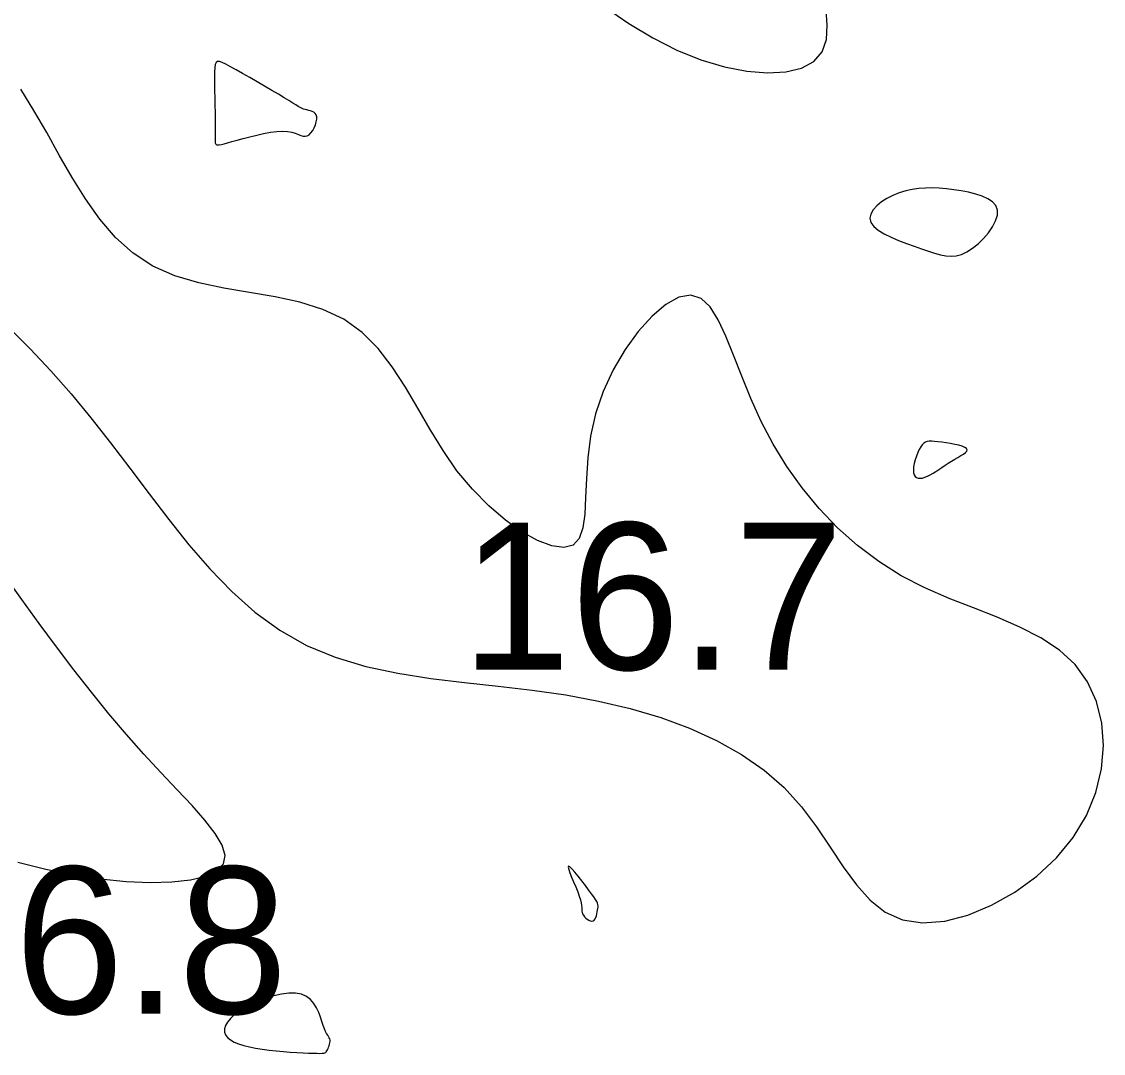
# Model space of a CAD drawing. Extents: x 3040093 to 3056816, y 408076 to 509144.
# Drawn here: x 3046483.64 to 3046520.48, y 434960.72 to 434995.84 of the extents above; entities that cross this region are included whole.
import ezdxf

# ---------------------------------------------------------------- set-up
doc = ezdxf.new("R2010")
doc.units = 0
doc.layers.add('V-CHAN-CONT-EL17', color=7, linetype='Continuous')
doc.layers.add('V-TOPO-SOUN-0610', color=7, linetype='Continuous')

msp = doc.modelspace()

# ---------------------------------------------------------------- linework, layer by layer
at = {"layer": 'V-CHAN-CONT-EL17'}
for points in [[(3046503.519, 434996.318), (3046504.323, 434995.768), (3046505.137, 434995.28), (3046505.957, 434994.866), (3046506.774, 434994.537), (3046507.572, 434994.297), (3046508.332, 434994.148), (3046509.035, 434994.09), (3046509.662, 434994.125), (3046510.195, 434994.255), (3046510.613, 434994.481), (3046510.9, 434994.805), (3046511.044, 434995.223), (3046511.077, 434995.711), (3046511.039, 434996.239)], [(3046483.214, 434985.41), (3046483.935, 434984.704), (3046484.637, 434983.954), (3046485.324, 434983.168), (3046485.998, 434982.349), (3046486.664, 434981.505), (3046487.324, 434980.641), (3046487.984, 434979.764), (3046488.652, 434978.889), (3046489.336, 434978.032), (3046490.047, 434977.211), (3046490.794, 434976.44), (3046491.586, 434975.738), (3046492.432, 434975.121), (3046493.341, 434974.605), (3046494.32, 434974.2), (3046495.36, 434973.892), (3046496.447, 434973.66), (3046497.571, 434973.484), (3046498.717, 434973.342), (3046499.874, 434973.215), (3046501.03, 434973.08), (3046502.172, 434972.919), (3046503.287, 434972.712), (3046504.368, 434972.456), (3046505.403, 434972.148), (3046506.386, 434971.786), (3046507.307, 434971.368), (3046508.156, 434970.894), (3046508.926, 434970.359), (3046509.607, 434969.764), (3046510.196, 434969.111), (3046510.712, 434968.425), (3046511.179, 434967.735), (3046511.621, 434967.07), (3046512.065, 434966.461), (3046512.533, 434965.937), (3046513.05, 434965.528), (3046513.642, 434965.263), (3046514.323, 434965.164), (3046515.073, 434965.224), (3046515.866, 434965.427), (3046516.671, 434965.76), (3046517.461, 434966.205), (3046518.206, 434966.749), (3046518.879, 434967.377), (3046519.451, 434968.072), (3046519.898, 434968.82), (3046520.217, 434969.603), (3046520.41, 434970.4), (3046520.477, 434971.194), (3046520.42, 434971.964), (3046520.24, 434972.693), (3046519.939, 434973.362), (3046519.519, 434973.95), (3046518.983, 434974.447), (3046518.349, 434974.866), (3046517.637, 434975.23), (3046516.866, 434975.561), (3046516.056, 434975.879), (3046515.228, 434976.206), (3046514.401, 434976.565), (3046513.596, 434976.977), (3046512.829, 434977.459), (3046512.105, 434978.006), (3046511.428, 434978.612), (3046510.799, 434979.267), (3046510.222, 434979.965), (3046509.698, 434980.696), (3046509.23, 434981.452), (3046508.82, 434982.225), (3046508.468, 434983.004), (3046508.162, 434983.766), (3046507.886, 434984.485), (3046507.625, 434985.136), (3046507.365, 434985.691), (3046507.089, 434986.126), (3046506.782, 434986.414), (3046506.43, 434986.53), (3046506.023, 434986.456), (3046505.575, 434986.209), (3046505.107, 434985.813), (3046504.64, 434985.294), (3046504.192, 434984.677), (3046503.786, 434983.987), (3046503.442, 434983.249), (3046503.179, 434982.487), (3046503.01, 434981.727), (3046502.917, 434980.987), (3046502.872, 434980.287), (3046502.847, 434979.644), (3046502.817, 434979.077), (3046502.754, 434978.604), (3046502.63, 434978.245), (3046502.419, 434978.017), (3046502.103, 434977.934), (3046501.693, 434977.99), (3046501.211, 434978.171), (3046500.679, 434978.467), (3046500.117, 434978.865), (3046499.547, 434979.353), (3046498.989, 434979.92), (3046498.466, 434980.552), (3046497.991, 434981.238), (3046497.553, 434981.955), (3046497.131, 434982.683), (3046496.708, 434983.399), (3046496.263, 434984.082), (3046495.779, 434984.708), (3046495.234, 434985.257), (3046494.612, 434985.706), (3046493.899, 434986.041), (3046493.111, 434986.285), (3046492.272, 434986.468), (3046491.405, 434986.619), (3046490.532, 434986.769), (3046489.676, 434986.948), (3046488.861, 434987.186), (3046488.11, 434987.514), (3046487.439, 434987.953), (3046486.842, 434988.493), (3046486.305, 434989.116), (3046485.815, 434989.803), (3046485.358, 434990.534), (3046484.923, 434991.292), (3046484.495, 434992.058), (3046484.061, 434992.813), (3046483.614, 434993.542)], [(3046483.516, 434967.227), (3046484.468, 434966.988), (3046485.408, 434966.798), (3046486.324, 434966.658), (3046487.201, 434966.57), (3046488.017, 434966.535), (3046488.754, 434966.553), (3046489.392, 434966.624), (3046489.911, 434966.75), (3046490.293, 434966.931), (3046490.517, 434967.168), (3046490.57, 434967.46), (3046490.468, 434967.807), (3046490.232, 434968.206), (3046489.884, 434968.654), (3046489.445, 434969.151), (3046488.936, 434969.694), (3046488.38, 434970.28), (3046487.798, 434970.909), (3046487.208, 434971.576), (3046486.614, 434972.279), (3046486.019, 434973.013), (3046485.423, 434973.774), (3046484.827, 434974.556), (3046484.234, 434975.356), (3046483.643, 434976.169), (3046483.057, 434976.991)]]:
    msp.add_lwpolyline(points, dxfattribs=at)
for points in [[(3046490.984, 434991.804), (3046491.189, 434991.86), (3046491.413, 434991.919), (3046491.647, 434991.976), (3046491.883, 434992.028), (3046492.114, 434992.069), (3046492.331, 434992.097), (3046492.527, 434992.107), (3046492.695, 434992.097), (3046492.839, 434992.072), (3046492.961, 434992.038), (3046493.064, 434992), (3046493.153, 434991.966), (3046493.231, 434991.942), (3046493.301, 434991.934), (3046493.368, 434991.948), (3046493.433, 434991.989), (3046493.495, 434992.053), (3046493.553, 434992.134), (3046493.603, 434992.227), (3046493.644, 434992.325), (3046493.674, 434992.423), (3046493.689, 434992.516), (3046493.689, 434992.596), (3046493.672, 434992.662), (3046493.639, 434992.712), (3046493.594, 434992.75), (3046493.54, 434992.778), (3046493.48, 434992.799), (3046493.417, 434992.816), (3046493.355, 434992.83), (3046493.296, 434992.844), (3046493.242, 434992.861), (3046493.189, 434992.884), (3046493.131, 434992.913), (3046493.063, 434992.952), (3046492.98, 434993.003), (3046492.876, 434993.067), (3046492.745, 434993.147), (3046492.583, 434993.246), (3046492.385, 434993.364), (3046492.16, 434993.497), (3046491.916, 434993.639), (3046491.663, 434993.786), (3046491.411, 434993.931), (3046491.168, 434994.069), (3046490.946, 434994.195), (3046490.752, 434994.302), (3046490.595, 434994.387), (3046490.472, 434994.447), (3046490.379, 434994.478), (3046490.312, 434994.479), (3046490.266, 434994.447), (3046490.237, 434994.38), (3046490.221, 434994.276), (3046490.214, 434994.132), (3046490.211, 434993.949), (3046490.211, 434993.733), (3046490.214, 434993.495), (3046490.219, 434993.245), (3046490.224, 434992.992), (3046490.229, 434992.746), (3046490.234, 434992.517), (3046490.237, 434992.314), (3046490.237, 434992.146), (3046490.236, 434992.01), (3046490.234, 434991.903), (3046490.233, 434991.821), (3046490.233, 434991.759), (3046490.235, 434991.716), (3046490.24, 434991.685), (3046490.249, 434991.664), (3046490.263, 434991.649), (3046490.287, 434991.641), (3046490.322, 434991.639), (3046490.373, 434991.645), (3046490.443, 434991.659), (3046490.535, 434991.681), (3046490.654, 434991.712), (3046490.803, 434991.753)], [(3046514.52, 434988.023), (3046514.732, 434987.953), (3046514.928, 434987.898), (3046515.113, 434987.863), (3046515.292, 434987.851), (3046515.467, 434987.868), (3046515.645, 434987.916), (3046515.828, 434988.001), (3046516.019, 434988.124), (3046516.212, 434988.279), (3046516.397, 434988.457), (3046516.564, 434988.652), (3046516.704, 434988.854), (3046516.809, 434989.055), (3046516.868, 434989.247), (3046516.872, 434989.422), (3046516.816, 434989.573), (3046516.705, 434989.701), (3046516.548, 434989.808), (3046516.354, 434989.896), (3046516.131, 434989.968), (3046515.888, 434990.027), (3046515.635, 434990.074), (3046515.38, 434990.111), (3046515.131, 434990.141), (3046514.888, 434990.163), (3046514.651, 434990.174), (3046514.418, 434990.172), (3046514.191, 434990.157), (3046513.967, 434990.126), (3046513.746, 434990.078), (3046513.527, 434990.01), (3046513.312, 434989.923), (3046513.107, 434989.817), (3046512.92, 434989.698), (3046512.761, 434989.567), (3046512.637, 434989.429), (3046512.556, 434989.287), (3046512.528, 434989.144), (3046512.56, 434989.004), (3046512.657, 434988.869), (3046512.811, 434988.74), (3046513.012, 434988.618), (3046513.246, 434988.502), (3046513.502, 434988.392), (3046513.769, 434988.289), (3046514.035, 434988.193), (3046514.288, 434988.104)], [(3046514.03, 434980.407), (3046514.064, 434980.352), (3046514.112, 434980.316), (3046514.171, 434980.296), (3046514.24, 434980.293), (3046514.317, 434980.303), (3046514.401, 434980.327), (3046514.489, 434980.363), (3046514.581, 434980.409), (3046514.676, 434980.464), (3046514.774, 434980.526), (3046514.875, 434980.593), (3046514.979, 434980.664), (3046515.085, 434980.736), (3046515.193, 434980.808), (3046515.305, 434980.877), (3046515.417, 434980.944), (3046515.526, 434981.006), (3046515.627, 434981.065), (3046515.714, 434981.12), (3046515.783, 434981.171), (3046515.826, 434981.22), (3046515.84, 434981.265), (3046515.819, 434981.307), (3046515.76, 434981.347), (3046515.668, 434981.383), (3046515.551, 434981.417), (3046515.415, 434981.447), (3046515.269, 434981.474), (3046515.121, 434981.498), (3046514.976, 434981.519), (3046514.844, 434981.536), (3046514.73, 434981.55), (3046514.632, 434981.558), (3046514.549, 434981.558), (3046514.478, 434981.549), (3046514.415, 434981.527), (3046514.36, 434981.49), (3046514.308, 434981.437), (3046514.258, 434981.366), (3046514.208, 434981.274), (3046514.159, 434981.166), (3046514.113, 434981.048), (3046514.073, 434980.925), (3046514.04, 434980.801), (3046514.017, 434980.682), (3046514.007, 434980.574), (3046514.011, 434980.48)], [(3046502.77, 434965.419), (3046502.807, 434965.37), (3046502.852, 434965.324), (3046502.901, 434965.283), (3046502.953, 434965.251), (3046503.005, 434965.229), (3046503.055, 434965.221), (3046503.099, 434965.228), (3046503.137, 434965.253), (3046503.169, 434965.294), (3046503.195, 434965.345), (3046503.216, 434965.405), (3046503.232, 434965.469), (3046503.245, 434965.534), (3046503.255, 434965.596), (3046503.263, 434965.652), (3046503.269, 434965.7), (3046503.271, 434965.743), (3046503.266, 434965.785), (3046503.251, 434965.831), (3046503.225, 434965.886), (3046503.184, 434965.955), (3046503.126, 434966.042), (3046503.049, 434966.152), (3046502.95, 434966.286), (3046502.837, 434966.437), (3046502.716, 434966.594), (3046502.596, 434966.746), (3046502.482, 434966.882), (3046502.384, 434966.991), (3046502.308, 434967.064), (3046502.262, 434967.088), (3046502.251, 434967.057), (3046502.27, 434966.977), (3046502.312, 434966.86), (3046502.371, 434966.715), (3046502.439, 434966.553), (3046502.51, 434966.385), (3046502.576, 434966.22), (3046502.631, 434966.071), (3046502.669, 434965.944), (3046502.693, 434965.838), (3046502.706, 434965.751), (3046502.712, 434965.679), (3046502.715, 434965.618), (3046502.718, 434965.564), (3046502.726, 434965.516), (3046502.743, 434965.468)], [(3046490.654, 434961.257), (3046490.752, 434961.177), (3046490.878, 434961.105), (3046491.029, 434961.042), (3046491.204, 434960.986), (3046491.398, 434960.937), (3046491.609, 434960.895), (3046491.834, 434960.858), (3046492.07, 434960.828), (3046492.312, 434960.802), (3046492.554, 434960.78), (3046492.791, 434960.763), (3046493.017, 434960.749), (3046493.226, 434960.738), (3046493.413, 434960.731), (3046493.573, 434960.725), (3046493.701, 434960.721), (3046493.799, 434960.72), (3046493.874, 434960.722), (3046493.928, 434960.728), (3046493.967, 434960.738), (3046493.995, 434960.754), (3046494.016, 434960.776), (3046494.034, 434960.805), (3046494.054, 434960.841), (3046494.075, 434960.883), (3046494.096, 434960.93), (3046494.114, 434960.979), (3046494.13, 434961.03), (3046494.141, 434961.08), (3046494.146, 434961.128), (3046494.144, 434961.172), (3046494.134, 434961.213), (3046494.117, 434961.252), (3046494.092, 434961.293), (3046494.063, 434961.34), (3046494.028, 434961.398), (3046493.991, 434961.469), (3046493.95, 434961.557), (3046493.908, 434961.667), (3046493.864, 434961.8), (3046493.816, 434961.95), (3046493.757, 434962.108), (3046493.685, 434962.266), (3046493.595, 434962.416), (3046493.483, 434962.55), (3046493.343, 434962.659), (3046493.173, 434962.735), (3046492.968, 434962.771), (3046492.737, 434962.772), (3046492.486, 434962.74), (3046492.225, 434962.681), (3046491.961, 434962.601), (3046491.703, 434962.502), (3046491.458, 434962.392), (3046491.237, 434962.273), (3046491.044, 434962.151), (3046490.882, 434962.028), (3046490.752, 434961.904), (3046490.654, 434961.783), (3046490.588, 434961.665), (3046490.554, 434961.551), (3046490.554, 434961.445), (3046490.587, 434961.346)]]:
    msp.add_lwpolyline(points, close=True, dxfattribs=at)

# ---------------------------------------------------------------- texts
at = {"layer": 'V-TOPO-SOUN-0610'}
for s, p in [('16.7 ', (3046498.613, 434973.78)), ('16.8 ', (3046479.683, 434962.07))]:
    msp.add_text(s, height=5, dxfattribs=at).set_placement(p)

doc.saveas('drawing.dxf')
